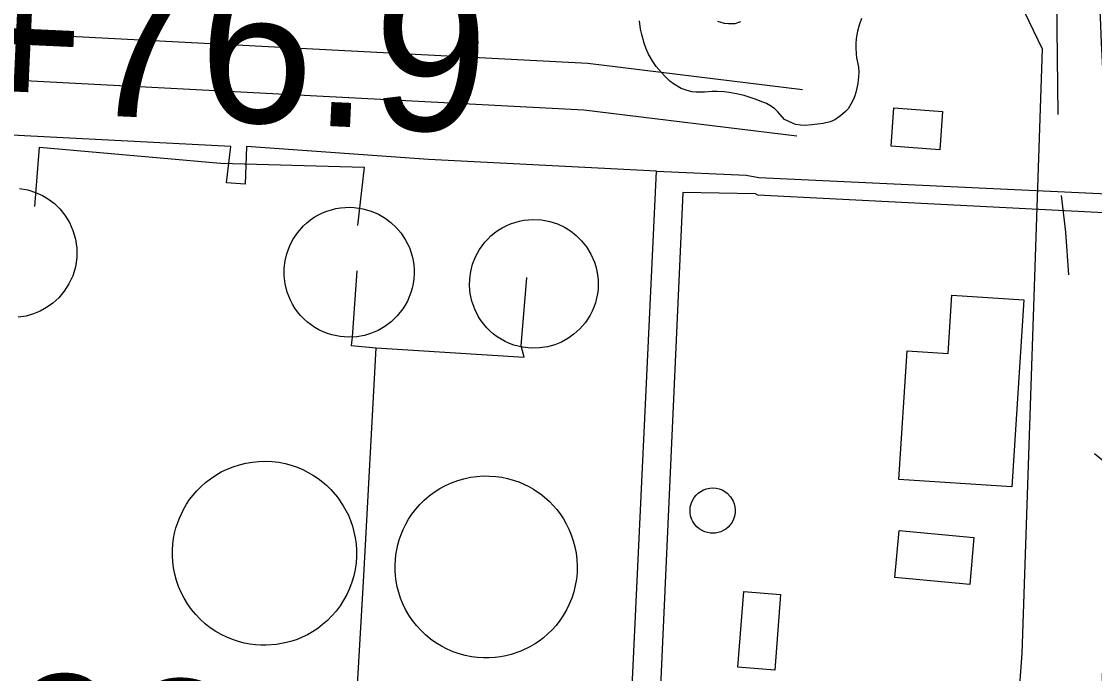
# Model space of a CAD drawing. Extents: x 3313447 to 3351316, y 703786 to 729172.
# Drawn here: x 3321592 to 3322283, y 718524 to 718944 of the extents above; entities that cross this region are included whole.
import ezdxf

# ---------------------------------------------------------------- set-up
doc = ezdxf.new("R2010")
doc.units = 0
for name, color, linetype in [('V-BLDG-OTLN', 7, 'Continuous'), ('V-DOMW-TANK', 7, 'Continuous'), ('V-ROAD-CNTR', 7, 'Continuous'), ('V-SITE-OTLN', 7, 'Continuous'), ('V-SITE-VEGE', 7, 'Continuous'), ('V-SURV-IDEN', 7, 'Continuous'), ('V-TOPO-SHOR', 7, 'Continuous'), ('V-UTIL-LINE', 7, 'Continuous')]:
    doc.layers.add(name, color=color, linetype=linetype)

msp = doc.modelspace()

# ---------------------------------------------------------------- linework, layer by layer
at = {"layer": 'V-BLDG-OTLN'}
for points in [[(3322153.58, 718888.22), (3322184.99, 718885.97), (3322183.22, 718861.33), (3322151.82, 718863.58)], [(3322237.18, 718764.61), (3322229.55, 718644.33), (3322156.83, 718648.94), (3322162.08, 718731.77), (3322188.62, 718730.08), (3322190.99, 718767.54)], [(3322157.05, 718616.05), (3322205.15, 718611.66), (3322202.38, 718581.36), (3322154.28, 718585.75)], [(3322080.66, 718574.96), (3322076.94, 718526.19), (3322053.16, 718528), (3322056.89, 718576.77)]]:
    msp.add_lwpolyline(points, close=True, dxfattribs=at)
at = {"layer": 'V-DOMW-TANK'}
msp.add_lwpolyline([(3321590.6, 718836.39), (3321595.96, 718835.42), (3321600.92, 718833.86), (3321605.4, 718831.81), (3321609.39, 718829.41), (3321613.08, 718826.57), (3321616.63, 718823.14), (3321619.89, 718819.1), (3321622.75, 718814.46), (3321625.05, 718809.3), (3321625.95, 718806.55), (3321626.67, 718803.7), (3321627.19, 718800.79), (3321627.5, 718797.82), (3321627.6, 718794.82), (3321627.48, 718791.81), (3321627.15, 718788.82), (3321626.61, 718785.87), (3321625.85, 718782.98), (3321624.91, 718780.18), (3321623.77, 718777.47), (3321622.47, 718774.89), (3321619.42, 718770.12), (3321615.91, 718765.97), (3321612.07, 718762.46), (3321608.06, 718759.6), (3321603.98, 718757.35), (3321599.68, 718755.57), (3321594.94, 718754.21), (3321589.8, 718753.4)], dxfattribs=at)
for points in [[(3321761.64, 718789.69), (3321762.71, 718794.23), (3321764.38, 718798.89), (3321766.73, 718803.55), (3321769.79, 718808.08), (3321773.56, 718812.32), (3321775.7, 718814.28), (3321778.01, 718816.11), (3321780.46, 718817.79), (3321783.05, 718819.3), (3321785.75, 718820.63), (3321788.55, 718821.76), (3321791.42, 718822.69), (3321794.34, 718823.41), (3321797.3, 718823.92), (3321800.26, 718824.2), (3321803.2, 718824.29), (3321806.1, 718824.16), (3321811.72, 718823.34), (3321816.97, 718821.84), (3321821.76, 718819.78), (3321826.04, 718817.29), (3321829.78, 718814.49), (3321833.18, 718811.3), (3321836.38, 718807.52), (3321839.24, 718803.15), (3321841.63, 718798.24), (3321843.41, 718792.86), (3321844.04, 718790.02), (3321844.47, 718787.11), (3321844.7, 718784.14), (3321844.71, 718781.15), (3321844.52, 718778.14), (3321844.1, 718775.15), (3321843.47, 718772.2), (3321842.63, 718769.31), (3321841.59, 718766.5), (3321840.36, 718763.79), (3321838.96, 718761.2), (3321837.4, 718758.75), (3321833.89, 718754.3), (3321829.96, 718750.5), (3321825.78, 718747.38), (3321821.49, 718744.92), (3321817.19, 718743.08), (3321812.72, 718741.73), (3321807.85, 718740.85), (3321802.65, 718740.55), (3321797.2, 718740.94), (3321791.64, 718742.09), (3321788.87, 718742.96), (3321786.14, 718744.05), (3321783.45, 718745.33), (3321780.85, 718746.81), (3321778.35, 718748.49), (3321775.96, 718750.34), (3321773.72, 718752.37), (3321771.64, 718754.54), (3321769.73, 718756.85), (3321767.99, 718759.26), (3321766.45, 718761.77), (3321765.11, 718764.35), (3321763.01, 718769.62), (3321761.69, 718774.92), (3321761.07, 718780.1), (3321761.09, 718785.05)], [(3321880.49, 718778.27), (3321881.12, 718782.85), (3321882.34, 718787.59), (3321884.23, 718792.4), (3321886.82, 718797.15), (3321890.15, 718801.67), (3321892.08, 718803.8), (3321894.18, 718805.82), (3321896.45, 718807.7), (3321898.86, 718809.43), (3321901.4, 718810.99), (3321904.05, 718812.37), (3321906.8, 718813.55), (3321909.61, 718814.53), (3321912.48, 718815.3), (3321915.37, 718815.86), (3321918.26, 718816.21), (3321921.13, 718816.35), (3321926.74, 718816.06), (3321932.06, 718815.07), (3321936.97, 718813.48), (3321941.42, 718811.42), (3321945.36, 718809.01), (3321949.01, 718806.17), (3321952.51, 718802.74), (3321955.73, 718798.71), (3321958.54, 718794.09), (3321960.8, 718788.94), (3321961.68, 718786.2), (3321962.37, 718783.37), (3321962.87, 718780.47), (3321963.16, 718777.52), (3321963.24, 718774.54), (3321963.11, 718771.56), (3321962.76, 718768.59), (3321962.2, 718765.66), (3321961.43, 718762.79), (3321960.47, 718760.01), (3321959.33, 718757.33), (3321958.02, 718754.77), (3321954.96, 718750.06), (3321951.45, 718745.95), (3321947.62, 718742.49), (3321943.61, 718739.67), (3321939.55, 718737.46), (3321935.27, 718735.72), (3321930.54, 718734.4), (3321925.44, 718733.63), (3321920.04, 718733.51), (3321914.45, 718734.12), (3321911.64, 718734.73), (3321908.84, 718735.55), (3321906.08, 718736.57), (3321903.38, 718737.79), (3321900.76, 718739.21), (3321898.24, 718740.82), (3321895.85, 718742.6), (3321893.59, 718744.56), (3321891.49, 718746.65), (3321889.56, 718748.87), (3321887.81, 718751.2), (3321886.25, 718753.62), (3321883.69, 718758.62), (3321881.9, 718763.72), (3321880.81, 718768.77), (3321880.37, 718773.65)], [(3321783, 718649.54), (3321785.89, 718647.32), (3321788.58, 718644.99), (3321791.05, 718642.57), (3321795.36, 718637.56), (3321799.1, 718632.09), (3321800.8, 718629.09), (3321802.36, 718625.9), (3321803.76, 718622.52), (3321804.98, 718618.99), (3321806, 718615.3), (3321806.79, 718611.47), (3321807.33, 718607.52), (3321807.61, 718603.48), (3321807.6, 718599.36), (3321807.31, 718595.2), (3321806.72, 718591.04), (3321805.83, 718586.89), (3321804.64, 718582.8), (3321803.14, 718578.79), (3321801.37, 718574.9), (3321799.33, 718571.16), (3321797.03, 718567.59), (3321794.51, 718564.22), (3321791.78, 718561.07), (3321788.87, 718558.16), (3321785.82, 718555.49), (3321782.65, 718553.08), (3321779.39, 718550.92), (3321776.06, 718549.02), (3321772.7, 718547.38), (3321769.33, 718545.99), (3321765.97, 718544.83), (3321762.64, 718543.9), (3321756.14, 718542.67), (3321749.55, 718542.17), (3321746.09, 718542.2), (3321742.55, 718542.44), (3321738.93, 718542.91), (3321735.25, 718543.62), (3321731.55, 718544.59), (3321727.84, 718545.82), (3321724.15, 718547.32), (3321720.51, 718549.11), (3321716.95, 718551.16), (3321713.49, 718553.5), (3321710.18, 718556.09), (3321707.03, 718558.94), (3321704.08, 718562.02), (3321701.36, 718565.31), (3321698.88, 718568.8), (3321696.66, 718572.44), (3321694.72, 718576.21), (3321693.06, 718580.08), (3321691.7, 718584.02), (3321690.63, 718587.99), (3321689.85, 718591.97), (3321689.34, 718595.92), (3321689.1, 718599.83), (3321689.12, 718603.65), (3321689.38, 718607.38), (3321689.86, 718611), (3321690.54, 718614.49), (3321691.4, 718617.84), (3321693.58, 718624.08), (3321696.44, 718630.05), (3321698.2, 718633.02), (3321700.18, 718635.97), (3321702.4, 718638.87), (3321704.85, 718641.7), (3321707.54, 718644.42), (3321710.46, 718647.02), (3321713.61, 718649.46), (3321716.97, 718651.72), (3321720.53, 718653.78), (3321724.28, 718655.61), (3321728.19, 718657.18), (3321732.22, 718658.48), (3321736.37, 718659.49), (3321740.58, 718660.2), (3321744.84, 718660.61), (3321749.1, 718660.71), (3321753.34, 718660.51), (3321757.52, 718660.01), (3321761.61, 718659.22), (3321765.59, 718658.16), (3321769.42, 718656.85), (3321773.1, 718655.31), (3321776.59, 718653.56), (3321779.9, 718651.63)], [(3321912.05, 718647.36), (3321915.38, 718645.97), (3321918.53, 718644.41), (3321921.5, 718642.72), (3321926.9, 718639.02), (3321931.84, 718634.74), (3321934.23, 718632.29), (3321936.53, 718629.63), (3321938.72, 718626.77), (3321940.78, 718623.69), (3321942.68, 718620.42), (3321944.4, 718616.96), (3321945.92, 718613.32), (3321947.2, 718609.52), (3321948.24, 718605.59), (3321949.01, 718601.54), (3321949.5, 718597.4), (3321949.69, 718593.21), (3321949.58, 718589), (3321949.17, 718584.79), (3321948.45, 718580.62), (3321947.44, 718576.53), (3321946.15, 718572.54), (3321944.58, 718568.68), (3321942.77, 718564.98), (3321940.73, 718561.46), (3321938.48, 718558.14), (3321936.06, 718555.03), (3321933.48, 718552.15), (3321930.78, 718549.49), (3321927.98, 718547.07), (3321925.11, 718544.89), (3321922.19, 718542.93), (3321919.24, 718541.2), (3321913.34, 718538.39), (3321907.16, 718536.24), (3321903.85, 718535.4), (3321900.39, 718534.74), (3321896.82, 718534.27), (3321893.12, 718534.03), (3321889.34, 718534.02), (3321885.48, 718534.26), (3321881.57, 718534.76), (3321877.64, 718535.55), (3321873.71, 718536.62), (3321869.82, 718537.97), (3321866, 718539.62), (3321862.27, 718541.55), (3321858.68, 718543.75), (3321855.24, 718546.21), (3321851.98, 718548.92), (3321848.95, 718551.84), (3321846.14, 718554.96), (3321843.58, 718558.24), (3321841.28, 718561.66), (3321839.25, 718565.19), (3321837.5, 718568.79), (3321836.02, 718572.45), (3321834.81, 718576.12), (3321833.86, 718579.79), (3321833.17, 718583.42), (3321832.71, 718587), (3321832.47, 718590.5), (3321832.45, 718593.92), (3321832.96, 718600.45), (3321834.2, 718606.87), (3321835.12, 718610.16), (3321836.28, 718613.48), (3321837.67, 718616.81), (3321839.3, 718620.13), (3321841.18, 718623.42), (3321843.32, 718626.64), (3321845.71, 718629.77), (3321848.36, 718632.78), (3321851.24, 718635.64), (3321854.37, 718638.34), (3321857.71, 718640.83), (3321861.24, 718643.09), (3321864.94, 718645.1), (3321868.79, 718646.85), (3321872.76, 718648.31), (3321876.81, 718649.48), (3321880.92, 718650.36), (3321885.04, 718650.93), (3321889.15, 718651.21), (3321893.22, 718651.2), (3321897.22, 718650.92), (3321901.12, 718650.38), (3321904.91, 718649.59), (3321908.56, 718648.58)], [(3322023.45, 718634.53), (3322025.08, 718637.45), (3322026.23, 718638.86), (3322027.6, 718640.17), (3322029.21, 718641.32), (3322031.01, 718642.28), (3322032.96, 718642.98), (3322035.02, 718643.4), (3322037.12, 718643.53), (3322039.18, 718643.35), (3322041.17, 718642.89), (3322043.02, 718642.19), (3322044.69, 718641.28), (3322046.16, 718640.22), (3322048.49, 718637.82), (3322050.21, 718634.95), (3322050.85, 718633.25), (3322051.29, 718631.4), (3322051.5, 718629.43), (3322051.42, 718627.4), (3322051.06, 718625.35), (3322050.39, 718623.36), (3322049.45, 718621.49), (3322048.26, 718619.78), (3322046.88, 718618.29), (3322045.35, 718617.04), (3322043.72, 718616.05), (3322042.07, 718615.3), (3322038.82, 718614.49), (3322035.48, 718614.44), (3322033.68, 718614.73), (3322031.86, 718615.27), (3322030.06, 718616.08), (3322028.33, 718617.16), (3322026.74, 718618.5), (3322025.35, 718620.07), (3322024.19, 718621.83), (3322023.31, 718623.71), (3322022.71, 718625.65), (3322022.4, 718627.61), (3322022.35, 718629.51), (3322022.53, 718631.32)]]:
    msp.add_lwpolyline(points, close=True, dxfattribs=at)
at = {"layer": 'V-ROAD-CNTR'}
for points in [[(3319278.5, 719043.82), (3319890.33, 719019.96), (3320335.73, 719000.46), (3321112.64, 718961.26), (3321956.55, 718916.94), (3322094.71, 718900)], [(3319277.33, 719013.84), (3319889.09, 718989.98), (3320334.31, 718970.5), (3321111.09, 718931.3), (3321953.94, 718887.04), (3322091.06, 718870.22)], [(3322282.66, 718665.62), (3322338.54, 718620.36), (3322380, 718581.48), (3322429.24, 718552.47)]]:
    msp.add_lwpolyline(points, dxfattribs=at)
msp.add_arc((3317870.52, 718720.06), 4421.79, 352.19971, 5.94623, dxfattribs=at)
at = {"layer": 'V-SITE-OTLN'}
msp.add_lwpolyline([(3320022.78, 719109.86), (3320806.11, 719048.98), (3322229.12, 718967.89), (3322249.08, 718926.16), (3322235.9, 718536.89), (3322224.55, 718382.85), (3322222.44, 718366.7), (3322172.78, 717986.79), (3322136.23, 717980.99), (3321643.71, 718016.27), (3321439.97, 718025.98), (3321428.75, 718016.94), (3321401.67, 717925.89), (3321396.59, 717923.91), (3321180.91, 717963.11), (3320786.29, 718069.62), (3320740.75, 718081.13), (3320682.04, 718094.77), (3320379.97, 718107.27), (3320036.25, 718109.96)], dxfattribs=at)
at = {"layer": 'V-SITE-VEGE'}
for points in [[(3322127.53, 718893.86), (3322125.96, 718890.56), (3322124.05, 718887.62), (3322122.5, 718885.86), (3322119.29, 718883.05), (3322115.6, 718880.59), (3322112.64, 718879.2), (3322108.02, 718878.29), (3322100.69, 718877.28), (3322096.78, 718876.96), (3322093.48, 718877.22), (3322090.29, 718877.6), (3322088.29, 718878.33), (3322083.11, 718880.85), (3322078.89, 718885.73), (3322076.66, 718887.76), (3322073.72, 718889.79), (3322071.48, 718890.99), (3322067.48, 718892.67), (3322064.89, 718893.64), (3322060.41, 718895.21), (3322057.22, 718896.18), (3322052.27, 718897.28), (3322047.55, 718898.15), (3322044.36, 718898.53), (3322039.87, 718898.8), (3322036.56, 718898.82), (3322031.71, 718898.39), (3322026.16, 718898.31), (3322023.56, 718898.57), (3322019.79, 718899.55), (3322016.6, 718900.75), (3322011.66, 718903.75), (3322009.43, 718905.42), (3322006.15, 718908.63), (3322004.04, 718911.01), (3322000.64, 718914.94), (3321998.42, 718918.03), (3321995.62, 718922.9), (3321994.11, 718926.34), (3321992.72, 718929.9), (3321991.23, 718935.46), (3321990.55, 718939.01), (3321989.76, 718944.34)], [(3322132.66, 718945.7), (3322131.21, 718941.58), (3322130.12, 718937.68), (3322129.37, 718932.96), (3322129.11, 718929.42), (3322129.09, 718926.94), (3322129.29, 718923.03), (3322129.62, 718920.43), (3322130.42, 718916.65)], [(3322039.99, 718944.06), (3322044.23, 718942.85), (3322047.19, 718942.59), (3322051.33, 718942.67), (3322055.11, 718943.94)], [(3322130.42, 718916.65), (3322130.76, 718914.4), (3322130.97, 718911.2), (3322130.71, 718908.25), (3322130.33, 718904), (3322128.98, 718898.22), (3322128.37, 718896.09), (3322127.53, 718893.86)]]:
    msp.add_lwpolyline(points, dxfattribs=at)
at = {"layer": 'V-TOPO-SHOR'}
for points in [[(3322259.32, 718884.08), (3322258.24, 718976.32), (3322256.98, 718987.08), (3322253.66, 718991.81), (3322250.98, 718993.17), (3322246.96, 718993.88), (3322142.18, 719001.42), (3322040.74, 719006.24), (3322013.87, 719008.47), (3321890.94, 719014.81), (3321779.43, 719021.06), (3321641.07, 719030.87), (3321501.34, 719037.34), (3321345.5, 719046.63), (3321185.63, 719056.61), (3320998.88, 719066.81), (3320816.85, 719077.64), (3320662.36, 719087.58), (3320542.12, 719094.57), (3320430.62, 719102.17), (3320276.12, 719110.77), (3320127.01, 719120.67)], [(3322266.12, 718780.69), (3322264.32, 718808.26), (3322261.6, 718831.76)]]:
    msp.add_lwpolyline(points, dxfattribs=at)
at = {"layer": 'V-UTIL-LINE'}
for points in [[(3322000.76, 718847.42), (3321854.06, 718855.01), (3321736.83, 718863.3), (3321735.97, 718839.18), (3321723.91, 718839.95), (3321726.78, 718863.38), (3321543.87, 718872.86), (3321407.23, 718884.65), (3321396.46, 718879.37), (3321224.94, 718886.74), (3321215.52, 718882.12), (3321047.38, 718893.49)], [(3321600.47, 718824.83), (3321603.45, 718863.01), (3321719.99, 718852.71), (3321812.46, 718849.98), (3321808.15, 718812.48)], [(3321828.68, 718441.25), (3321836.04, 718439.85), (3321840.64, 718512.87), (3321984.69, 718506.38), (3322000.76, 718847.42), (3322058.38, 718844.96), (3322066.65, 718843.49)], [(3322066.65, 718843.49), (3322304.56, 718832.27), (3322534.43, 718819.78), (3322724.91, 718812.94), (3322877.27, 718804.39)], [(3322065.89, 718832.13), (3322064.56, 718832.81), (3322017.65, 718833.85), (3322002.24, 718492.14), (3321851.48, 718498.68), (3321847.01, 718440.4), (3321865.77, 718440.26), (3321871.57, 718436.64)], [(3322877.27, 718804.39), (3322877.14, 718789.02), (3322734.83, 718798.82), (3322617.19, 718802.42), (3322406.7, 718814.76), (3322065.89, 718832.13)], [(3321803.89, 718442.71), (3321812.36, 718586.87), (3321820.18, 718733.71), (3321915.62, 718727.62), (3321913.68, 718734.98), (3321917.36, 718779.02)], [(3321807.88, 718783.21), (3321804.88, 718740.5), (3321804.17, 718735.17), (3321820.18, 718733.71)]]:
    msp.add_lwpolyline(points, dxfattribs=at)

# ---------------------------------------------------------------- texts
at = {"layer": 'V-SURV-IDEN'}
for s, rotation, p in [('3689+76.9', 357.33993, (3321254.77, 718901.4)), ('3693+76.4', 357.63848, (3321431.89, 718430.79))]:
    msp.add_text(s, height=100, rotation=rotation, dxfattribs=at).set_placement(p)

doc.saveas('drawing.dxf')
